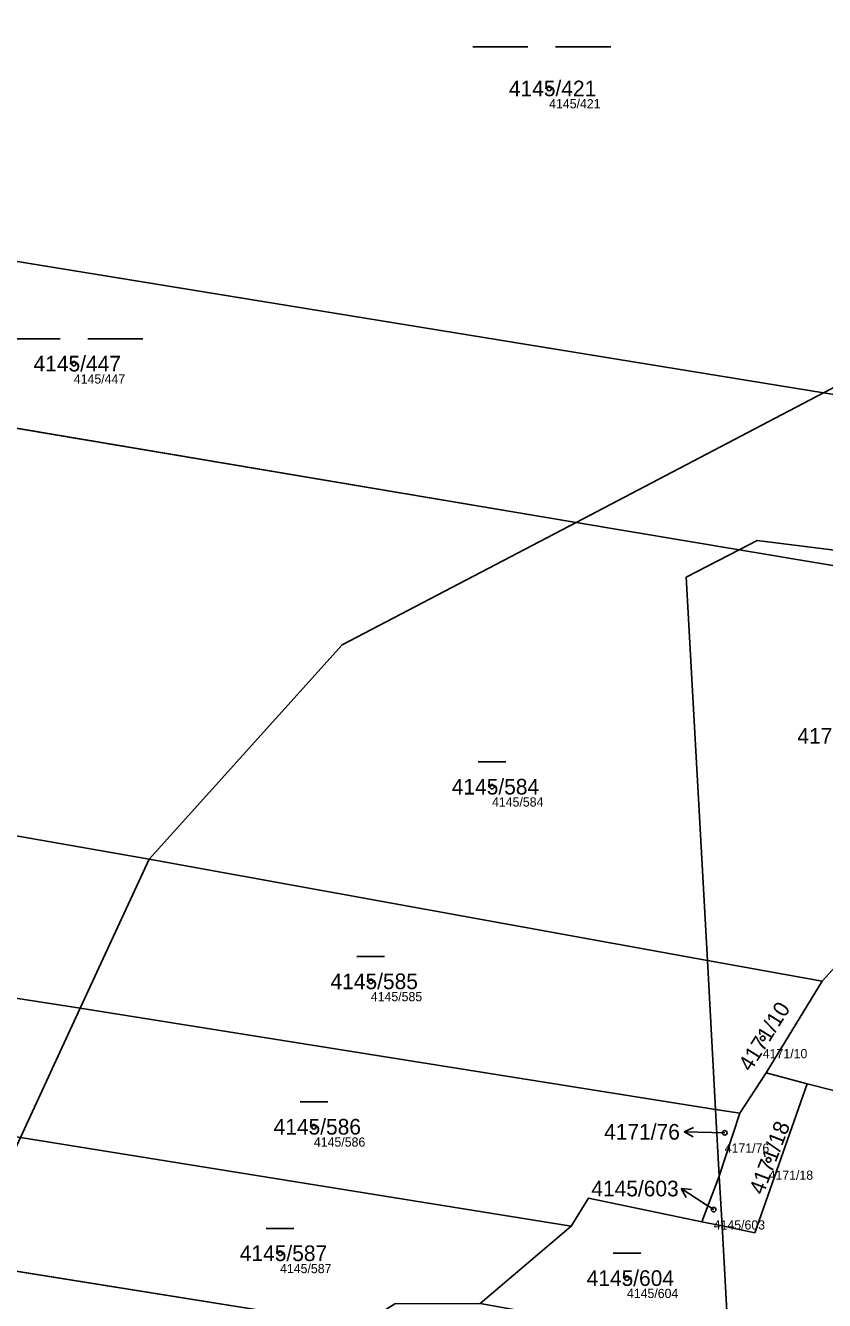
# Model space of a CAD drawing. Extents: x -739214 to -733252, y -1147612 to -1142842.
# Drawn here: x -736049 to -735962.3, y -1146877.2 to -1146738.8 of the extents above; entities that cross this region are included whole.
import ezdxf

# ---------------------------------------------------------------- set-up
doc = ezdxf.new("R2010")
doc.units = 0
for name, color, linetype in [('Definiční body', 7, 'Continuous'), ('Hranice parcel', 7, 'Continuous'), ('Parcelní čísla', 7, 'Continuous'), ('Polygon parcely', 7, 'Continuous'), ('Pop  PČ popisy', 7, 'Continuous'), ('Značky kultur', 7, 'Continuous')]:
    doc.layers.add(name, color=color, linetype=linetype)

msp = doc.modelspace()

# ---------------------------------------------------------------- linework, layer by layer
at = {"layer": 'Definiční body'}
for centre in [(-735992.17, -1146745.59), (-736043.77, -1146775.48), (-735998.37, -1146821.42), (-736011.53, -1146842.56), (-735968.98, -1146848.75), (-736017.71, -1146858.35), (-735973.11, -1146859.01), (-735968.35, -1146861.95), (-735974.31, -1146867.35), (-736021.38, -1146872.09), (-735983.73, -1146874.79)]:
    msp.add_circle(centre, 0.25, dxfattribs=at)
at = {"layer": 'Hranice parcel'}
for p, q in [((-736100.78, -1146756.09), (-735962.39, -1146778.66)), ((-735962.39, -1146778.66), (-735945.61, -1146769.88)), ((-735989.23, -1146792.72), (-736114.21, -1146771.7)), ((-735989.23, -1146792.72), (-735962.39, -1146778.66)), ((-735962.39, -1146778.66), (-735893.71, -1146789.34)), ((-736014.63, -1146806.03), (-735989.23, -1146792.72)), ((-735971.53, -1146795.7), (-735989.23, -1146792.72)), ((-736035.59, -1146829.29), (-736014.63, -1146806.03)), ((-736043.08, -1146845.49), (-736035.59, -1146829.29)), ((-736035.59, -1146829.29), (-735974.99, -1146840.29)), ((-735962.54, -1146842.55), (-735957.21, -1146836.69)), ((-735974.1, -1146856.46), (-735974.99, -1146840.29)), ((-735974.99, -1146840.29), (-735962.54, -1146842.55)), ((-735968.62, -1146852.5), (-735962.54, -1146842.55)), ((-736049.57, -1146859.52), (-736043.08, -1146845.49)), ((-736043.08, -1146845.49), (-735974.1, -1146856.46)), ((-735971.48, -1146856.88), (-735968.62, -1146852.5)), ((-735968.62, -1146852.5), (-735964.16, -1146853.7)), ((-735964.16, -1146853.7), (-735961.14, -1146854.45)), ((-735973.7, -1146863.71), (-735974.1, -1146856.46)), ((-735974.1, -1146856.46), (-735971.48, -1146856.88)), ((-735971.48, -1146856.88), (-735973.7, -1146863.71)), ((-736049.57, -1146859.52), (-735989.77, -1146869.16)), ((-735975.61, -1146868.66), (-735973.7, -1146863.71)), ((-735973.4, -1146869.12), (-735973.7, -1146863.71)), ((-735975.61, -1146868.66), (-735973.4, -1146869.12)), ((-735999.65, -1146877.55), (-735989.77, -1146869.16)), ((-735972.67, -1146882.38), (-735973.4, -1146869.12)), ((-736054.32, -1146873.35), (-736012.77, -1146880.02))]:
    msp.add_line(p, q, dxfattribs=at)
for points in [[(-735971.53, -1146795.7), (-735969.6, -1146794.7), (-735881.27, -1146805.74), (-735890.49, -1146793.67), (-735893.71, -1146789.34)], [(-736244.4, -1146813.45), (-736254.97, -1146793.17), (-736155.44, -1146808.27), (-736035.59, -1146829.29)], [(-735974.99, -1146840.29), (-735977.29, -1146798.67), (-735971.53, -1146795.7)], [(-735946.09, -1146817.61), (-735944.31, -1146800.25), (-735971.53, -1146795.7)], [(-736244.4, -1146813.45), (-736198.05, -1146821.43), (-736043.08, -1146845.49)], [(-735973.4, -1146869.12), (-735969.85, -1146869.86), (-735964.16, -1146853.7)], [(-735989.77, -1146869.16), (-735987.9, -1146866.1), (-735975.61, -1146868.66)]]:
    msp.add_lwpolyline(points, dxfattribs=at)
at = {"layer": 'Polygon parcely'}
for points in [[(-735914.07, -1146753.35), (-735903.64, -1146747.89), (-735889.03, -1146740.23), (-735892.16, -1146736.62), (-735898.88, -1146728.02), (-735901.57, -1146727.02), (-735909.76, -1146719.85), (-735922.65, -1146704.42), (-735933.84, -1146703.13), (-735941.86, -1146713.69), (-735938.75, -1146718.95), (-735935.75, -1146732.14), (-735985.68, -1146723.28), (-736007.65, -1146721.94), (-736031.93, -1146726.58), (-736043.74, -1146728.83), (-736064.23, -1146728.39), (-736076.7, -1146728.12), (-736081.12, -1146733.26), (-736090.37, -1146744), (-736100.78, -1146756.09), (-735962.39, -1146778.66), (-735945.61, -1146769.88), (-735925.38, -1146759.28)], [(-736100.78, -1146756.09), (-736114.21, -1146771.7), (-735989.23, -1146792.72), (-735962.39, -1146778.66)], [(-735902.46, -1146777.59), (-735945.61, -1146769.88), (-735962.39, -1146778.66), (-735893.71, -1146789.34)], [(-735971.53, -1146795.7), (-735969.6, -1146794.7), (-735881.27, -1146805.74), (-735890.49, -1146793.67), (-735893.71, -1146789.34), (-735962.39, -1146778.66), (-735989.23, -1146792.72)], [(-735827.07, -1146839.14), (-735836.87, -1146812.26), (-735832.86, -1146812.79), (-735843.73, -1146799.54), (-735845.36, -1146797.72), (-735864.46, -1146794.41), (-735893.71, -1146789.34), (-735890.49, -1146793.67), (-735881.27, -1146805.74), (-735969.6, -1146794.7), (-735971.53, -1146795.7), (-735944.31, -1146800.25), (-735946.09, -1146817.61), (-735936.43, -1146819.57), (-735897.37, -1146828.72), (-735868.95, -1146833.94)], [(-735977.29, -1146798.67), (-735971.53, -1146795.7), (-735989.23, -1146792.72), (-736014.63, -1146806.03), (-736035.59, -1146829.29), (-735974.99, -1146840.29)], [(-736043.08, -1146845.49), (-736035.59, -1146829.29), (-736155.44, -1146808.27), (-736254.97, -1146793.17), (-736244.4, -1146813.45), (-736198.05, -1146821.43)], [(-735944.31, -1146800.25), (-735971.53, -1146795.7), (-735977.29, -1146798.67), (-735974.99, -1146840.29), (-735962.54, -1146842.55), (-735957.21, -1146836.69), (-735946.09, -1146817.61)], [(-736043.08, -1146845.49), (-736198.05, -1146821.43), (-736244.4, -1146813.45), (-736242.19, -1146828.45), (-736193.22, -1146836.94), (-736049.57, -1146859.52)], [(-735974.99, -1146840.29), (-736035.59, -1146829.29), (-736043.08, -1146845.49), (-735974.1, -1146856.46)], [(-735964.16, -1146853.7), (-735961.14, -1146854.45), (-735951.75, -1146837.88), (-735957.21, -1146836.69), (-735962.54, -1146842.55), (-735968.62, -1146852.5)], [(-735971.48, -1146856.88), (-735968.62, -1146852.5), (-735962.54, -1146842.55), (-735974.99, -1146840.29), (-735974.1, -1146856.46)], [(-735989.77, -1146869.16), (-735987.9, -1146866.1), (-735975.61, -1146868.66), (-735973.7, -1146863.71), (-735974.1, -1146856.46), (-736043.08, -1146845.49), (-736049.57, -1146859.52)], [(-735969.85, -1146869.86), (-735964.16, -1146853.7), (-735968.62, -1146852.5), (-735971.48, -1146856.88), (-735973.7, -1146863.71), (-735973.4, -1146869.12)], [(-735908.71, -1146891.99), (-735861.31, -1146898.02), (-735823.17, -1146901.62), (-735827.98, -1146890.05), (-735835.62, -1146885.65), (-735842.15, -1146872.08), (-735866.74, -1146870.34), (-735890.05, -1146867.67), (-735916.03, -1146863.84), (-735946.18, -1146858.04), (-735961.14, -1146854.45), (-735964.16, -1146853.7), (-735969.85, -1146869.86), (-735973.4, -1146869.12), (-735972.67, -1146882.38), (-735961.11, -1146884.45)], [(-735974.1, -1146856.46), (-735973.7, -1146863.71), (-735971.48, -1146856.88)], [(-735989.77, -1146869.16), (-736049.57, -1146859.52), (-736051.34, -1146863.34), (-736054.32, -1146873.35), (-736012.77, -1146880.02), (-736008.93, -1146877.6), (-735999.65, -1146877.55)], [(-735973.7, -1146863.71), (-735975.61, -1146868.66), (-735973.4, -1146869.12)], [(-735973.4, -1146869.12), (-735975.61, -1146868.66), (-735987.9, -1146866.1), (-735989.77, -1146869.16), (-735999.65, -1146877.55), (-735972.67, -1146882.38)], [(-736012.77, -1146880.02), (-736054.32, -1146873.35), (-736057.74, -1146884.84), (-736007.14, -1146891.7), (-736011.92, -1146885.54)]]:
    msp.add_lwpolyline(points, close=True, dxfattribs=at)
msp.add_lwpolyline([(-736155.44, -1146808.27), (-736035.59, -1146829.29), (-736014.63, -1146806.03), (-735989.23, -1146792.72), (-736114.21, -1146771.7)], dxfattribs=at)
at = {"layer": 'Pop  PČ popisy'}
for p, q in [((-735977.52, -1146858.92), (-735976.51, -1146858.43)), ((-735974.52, -1146858.97), (-735977.52, -1146858.92)), ((-735977.52, -1146858.92), (-735976.53, -1146859.44)), ((-735973.11, -1146859.01), (-735974.52, -1146858.97)), ((-735975.33, -1146866.69), (-735977.85, -1146865.06)), ((-735977.85, -1146865.06), (-735976.73, -1146865.18)), ((-735977.85, -1146865.06), (-735977.28, -1146866.02)), ((-735974.31, -1146867.35), (-735975.33, -1146866.69))]:
    msp.add_line(p, q, dxfattribs=at)
at = {"layer": 'Značky kultur'}
for p, q in [((-736000.47, -1146741.06), (-735994.47, -1146741.06)), ((-735991.47, -1146741.06), (-735985.47, -1146741.06)), ((-736051.26, -1146772.78), (-736045.26, -1146772.78)), ((-736042.26, -1146772.78), (-736036.26, -1146772.78)), ((-735999.87, -1146818.72), (-735996.87, -1146818.72)), ((-736013.03, -1146839.86), (-736010.03, -1146839.86)), ((-736019.21, -1146855.65), (-736016.21, -1146855.65)), ((-736022.88, -1146869.39), (-736019.88, -1146869.39)), ((-735985.23, -1146872.09), (-735982.23, -1146872.09))]:
    msp.add_line(p, q, dxfattribs=at)

# ---------------------------------------------------------------- texts
at = {"layer": 'Definiční body'}
for s, p in [('4145/421', (-735992.17, -1146747.75)), ('4145/447', (-736043.77, -1146777.64)), ('4145/584', (-735998.37, -1146823.58)), ('4145/585', (-736011.53, -1146844.72)), ('4171/10', (-735968.98, -1146850.91)), ('4145/586', (-736017.71, -1146860.51)), ('4171/76', (-735973.11, -1146861.17)), ('4171/18', (-735968.35, -1146864.11)), ('4145/603', (-735974.31, -1146869.51)), ('4145/587', (-736021.38, -1146874.25)), ('4145/604', (-735983.73, -1146876.95))]:
    msp.add_text(s, height=1, dxfattribs=at).set_placement(p)
at = {"layer": 'Parcelní čísla'}
for s, p in [('4145/421', (-735996.54, -1146746.44)), ('4145/447', (-736048.14, -1146776.33)), ('4171/9', (-735965.22, -1146816.76)), ('4145/584', (-736002.74, -1146822.27)), ('4145/585', (-736015.9, -1146843.41)), ('4145/586', (-736022.08, -1146859.2)), ('4171/76', (-735986.2, -1146859.75)), ('4145/603', (-735987.59, -1146865.91)), ('4145/587', (-736025.75, -1146872.94)), ('4145/604', (-735988.1, -1146875.64))]:
    msp.add_text(s, height=1.7, dxfattribs=at).set_placement(p)
for s, rotation, p in [('4171/10', 58, (-735970.29, -1146852.46)), ('4171/18', 69, (-735968.93, -1146865.84))]:
    msp.add_text(s, height=1.7, rotation=rotation, dxfattribs=at).set_placement(p)

doc.saveas('drawing.dxf')
